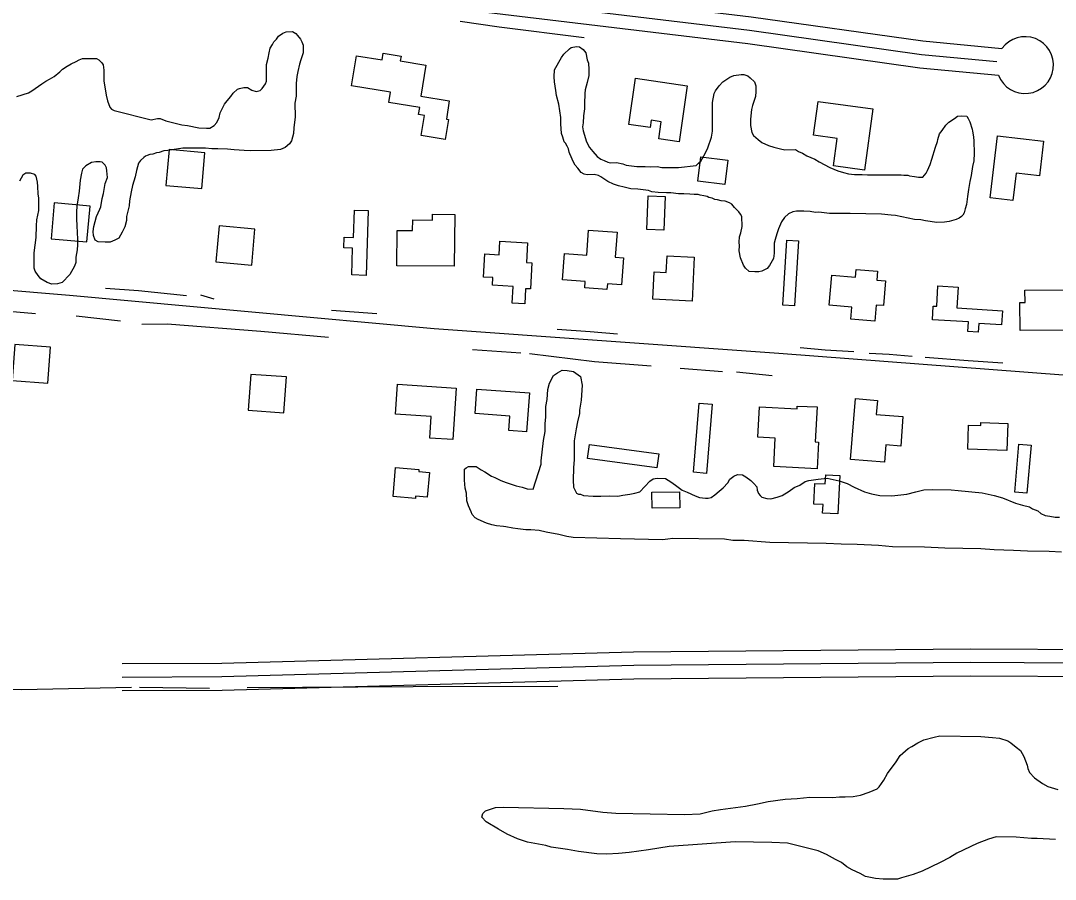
# Model space of a CAD drawing. Extents: x 3297735 to 3335592, y 670436 to 695807.
# Drawn here: x 3304997 to 3306147, y 677126 to 678081 of the extents above; entities that cross this region are included whole.
import ezdxf

# ---------------------------------------------------------------- set-up
doc = ezdxf.new("R2010")
doc.units = 0
for name, color, linetype in [('V-BLDG-OTLN', 7, 'Continuous'), ('V-ROAD-CNTR', 7, 'Continuous'), ('V-SITE-VEGE', 7, 'Continuous'), ('V-TOPO-SHOR', 7, 'Continuous')]:
    doc.layers.add(name, color=color, linetype=linetype)

msp = doc.modelspace()

# ---------------------------------------------------------------- linework, layer by layer
at = {"layer": 'V-BLDG-OTLN'}
for points in [[(3305446.8, 678031.5), (3305441.2, 677996.8), (3305472.9, 677991.6), (3305469.7, 677971.4), (3305472, 677971), (3305468.4, 677948.8), (3305441.8, 677953.2), (3305445.4, 677975.4), (3305438.8, 677976.5), (3305440.1, 677984.5), (3305405.9, 677990), (3305407.7, 678001.4), (3305364.4, 678008.5), (3305369.8, 678041.9), (3305398.3, 678037.3), (3305399.5, 678044.7), (3305419.3, 678041.5), (3305418.5, 678036.1)], [(3305680, 678016.8), (3305737.5, 678008.4), (3305728.5, 677946.3), (3305705.8, 677949.6), (3305708.6, 677968.5), (3305697.2, 677970.2), (3305696.1, 677962.2), (3305672.6, 677965.6)], [(3305883.1, 677991.2), (3305943.7, 677982.9), (3305934.3, 677914.8), (3305899.9, 677919.6), (3305904.1, 677949.9), (3305877.9, 677953.6)], [(3306074, 677883.9), (3306082.1, 677952.8), (3306133.3, 677946.8), (3306128.8, 677908.2), (3306102.9, 677911.2), (3306099.4, 677880.9)], [(3305158, 677897.6), (3305197.9, 677894.1), (3305201.4, 677933.9), (3305161.6, 677937.5)], [(3305752.5, 677929.5), (3305782.7, 677925.8), (3305779.3, 677898.7), (3305749.2, 677902.5)], [(3305692.6, 677848.7), (3305694.1, 677886.2), (3305713, 677885.4), (3305711.4, 677847.9)], [(3305030.3, 677838.4), (3305070.2, 677834.9), (3305073.7, 677874.7), (3305033.9, 677878.3)], [(3305382.7, 677869.8), (3305380.5, 677797.6), (3305364.5, 677798.1), (3305365.4, 677828), (3305355.9, 677828.3), (3305356.2, 677840.1), (3305366.6, 677839.8), (3305367.5, 677870.3)], [(3305479.1, 677865.4), (3305478.5, 677807.8), (3305414.6, 677808.4), (3305415, 677847.7), (3305432.2, 677847.5), (3305432.3, 677859.3), (3305454.3, 677859.1), (3305454.4, 677865.6)], [(3305213.5, 677812.8), (3305253.3, 677809.2), (3305256.8, 677849.1), (3305217, 677852.6)], [(3305601.1, 677822), (3305625.7, 677820.2), (3305627.8, 677847.9), (3305659.4, 677845.6), (3305657.3, 677817.8), (3305666.5, 677817.2), (3305664.3, 677787.3), (3305648.6, 677788.4), (3305648.1, 677782.1), (3305623.6, 677783.9), (3305624.1, 677790.8), (3305598.9, 677792.7)], [(3305544.1, 677785.3), (3305520.8, 677786.6), (3305521.3, 677795.2), (3305510.9, 677795.8), (3305512.3, 677821.5), (3305528.2, 677820.6), (3305529.1, 677835.6), (3305560, 677833.8), (3305558.7, 677812), (3305564.7, 677811.7), (3305563.1, 677782.6), (3305557.8, 677782.8), (3305556.9, 677766.2), (3305542.7, 677766.9)], [(3305861.1, 677836.1), (3305856.6, 677763.9), (3305843.7, 677764.7), (3305848.2, 677836.9)], [(3305745.1, 677818), (3305742.9, 677769.1), (3305699.2, 677771.1), (3305700.6, 677801.7), (3305714.1, 677801), (3305715, 677819.4)], [(3305898, 677798), (3305924.4, 677795.7), (3305925.2, 677804.3), (3305948.9, 677802.2), (3305948, 677792.5), (3305957.8, 677791.6), (3305955.4, 677764), (3305947.4, 677764.7), (3305945.9, 677746.8), (3305919.2, 677749.1), (3305920.3, 677762.3), (3305895, 677764.4)], [(3306050.1, 677745.9), (3306009.9, 677748.4), (3306010.8, 677763.6), (3306014.7, 677763.4), (3306016.1, 677786), (3306038.4, 677784.6), (3306036.9, 677761.6), (3306087.7, 677758.4), (3306086.7, 677742.8), (3306061.4, 677744.3), (3306060.8, 677734.5), (3306049.4, 677735.3)], [(3306161.8, 677736.9), (3306107.3, 677736.5), (3306107.1, 677767.5), (3306112.9, 677767.6), (3306112.8, 677781.2), (3306159.2, 677781.5), (3306159.3, 677766.7), (3306161.5, 677766.7)], [(3305029.8, 677717.8), (3304989.9, 677720.7), (3304987, 677680.8), (3305026.9, 677677.9)], [(3305292.1, 677684.7), (3305252.2, 677687.6), (3305249.3, 677647.8), (3305289.2, 677644.9)], [(3305415.4, 677676.8), (3305480.7, 677672.4), (3305476.9, 677615), (3305451.2, 677616.7), (3305452.8, 677640.6), (3305413.2, 677643.3)], [(3305503.6, 677671.1), (3305562, 677666.9), (3305558.9, 677623.8), (3305539.2, 677625.3), (3305540.3, 677641.2), (3305501.6, 677644)], [(3305744.3, 677578.8), (3305750.7, 677655.5), (3305765.3, 677654.3), (3305758.9, 677577.5)], [(3305919, 677593), (3305924.3, 677660.6), (3305948.8, 677658.7), (3305947.5, 677642.9), (3305977.2, 677640.6), (3305974.7, 677607.9), (3305958.2, 677609.2), (3305956.7, 677590.1)], [(3305817.6, 677651.5), (3305859.6, 677649.4), (3305859.7, 677652.4), (3305881.7, 677651.3), (3305879.7, 677612.4), (3305883.2, 677612.2), (3305881.7, 677582.7), (3305833.6, 677585.1), (3305835.2, 677616.8), (3305815.9, 677617.7)], [(3306092.5, 677602.8), (3306049.1, 677604.5), (3306050.1, 677631.1), (3306063.7, 677630.6), (3306063.8, 677634.1), (3306093.7, 677632.9)], [(3305628.7, 677609.6), (3305705.8, 677599.1), (3305703.7, 677583.6), (3305626.5, 677594.2)], [(3306119.6, 677608.8), (3306115, 677555.4), (3306101.4, 677556.5), (3306106, 677610)], [(3305410.5, 677551.7), (3305413.3, 677584.1), (3305439.1, 677581.8), (3305438.9, 677579.4), (3305451, 677578.4), (3305448.5, 677551.1), (3305435.5, 677552.2), (3305435.2, 677549.5)], [(3305907, 677575), (3305904.9, 677532.5), (3305887.9, 677533.3), (3305888.4, 677542.9), (3305878, 677543.4), (3305879.2, 677566.4), (3305890.8, 677565.8), (3305891.3, 677575.8)], [(3305698.2, 677556.7), (3305728.8, 677557.1), (3305729, 677539.1), (3305698.4, 677538.7)]]:
    msp.add_lwpolyline(points, close=True, dxfattribs=at)
at = {"layer": 'V-ROAD-CNTR'}
for points in [[(3303955.4, 678309.2), (3304243, 678265.4), (3304615.3, 678224), (3304944.4, 678177.4), (3305069.6, 678163.9), (3305438.4, 678114.7), (3305806.5, 678070.4), (3305997.6, 678043.4), (3306081.5, 678035.4)], [(3303953.1, 678294.4), (3304241.1, 678250.5), (3304613.5, 678209.1), (3304942.6, 678162.5), (3305067.8, 678149), (3305436.5, 678099.8), (3305804.6, 678055.6), (3305995.8, 678028.5), (3306083.4, 678020.2)], [(3305025.5, 678183.7), (3305071.4, 678178.8), (3305440.3, 678129.6), (3305808.5, 678085.3), (3305999.3, 678058.3), (3306087.2, 678050)], [(3303545.1, 677914.6), (3303870.5, 677877.9), (3304272.2, 677844.7), (3304634.5, 677810.5), (3305050.7, 677775.5), (3305456, 677738.6), (3305839.2, 677711.2), (3306393.6, 677669), (3306783.3, 677642.6), (3307197.1, 677611.5), (3307295.5, 677610.2)], [(3307033.2, 677386.9), (3307006.7, 677402.2), (3306943.9, 677398.5), (3306819.3, 677387.8), (3306681.8, 677381.4), (3306350.9, 677380.5), (3306052.2, 677382), (3305677.6, 677378.7), (3305220, 677366.1), (3305109.3, 677365.6)], [(3307037.5, 677367), (3307003.1, 677387), (3306945, 677383.5), (3306820.3, 677372.9), (3306682.2, 677366.4), (3306350.9, 677365.5), (3306052.3, 677367), (3305677.9, 677363.7), (3305220.3, 677351.1), (3305109.3, 677350.6)], [(3307017.3, 677361.4), (3306999.4, 677371.7), (3306946, 677368.6), (3306821.3, 677357.9), (3306682.5, 677351.4), (3306350.8, 677350.5), (3306052.3, 677352), (3305678.2, 677348.7), (3305220.5, 677336.1), (3305109.4, 677335.6)]]:
    msp.add_lwpolyline(points, dxfattribs=at)
msp.add_arc((3306112.9, 678031.5), 31.6, 201.0402, 144.3635, dxfattribs=at)
at = {"layer": 'V-SITE-VEGE'}
for points in [[(3304992.4, 677996.7), (3305005.1, 678000.7), (3305008.9, 678002.7), (3305020.1, 678010.6), (3305024.5, 678013.6), (3305028.4, 678016), (3305033.7, 678019), (3305040.1, 678024), (3305043, 678026.9), (3305048.3, 678030.4), (3305052.7, 678032.9), (3305058.1, 678035.4), (3305061.5, 678037.3), (3305065.4, 678038.8), (3305081, 678039), (3305083.5, 678037.5), (3305086.9, 678034.1), (3305088.4, 678031.7), (3305088.9, 678025.8), (3305089, 678014.1), (3305091.6, 677998), (3305093.1, 677991.7), (3305095.6, 677984.8), (3305097.6, 677982.4), (3305100.6, 677981), (3305141.7, 677970.5), (3305148.5, 677972.1), (3305151.5, 677972.1), (3305157.8, 677969.7), (3305175.5, 677965), (3305181.8, 677964.5), (3305194.6, 677961.7), (3305202.9, 677961.3), (3305206.8, 677961.3), (3305211.7, 677964.3), (3305214.6, 677967.7), (3305217, 677973.1), (3305218.4, 677978.5), (3305220.3, 677982), (3305223.2, 677987.9), (3305226.1, 677991.8), (3305230, 677996.7), (3305232.9, 678000.2), (3305237.7, 678004.6), (3305239.7, 678005.6), (3305244.6, 678006.6), (3305248.5, 678006.6), (3305253.4, 678003.8), (3305258.3, 678002.3), (3305262.7, 678003.3), (3305265.1, 678005.3), (3305268.5, 678010.7), (3305269.9, 678013.7), (3305269.8, 678032.2), (3305271.7, 678039.1), (3305272.6, 678045), (3305274, 678050.4), (3305276.4, 678054.3), (3305277.9, 678057.2), (3305280.8, 678060.2), (3305283.2, 678063.6), (3305288.1, 678067.1), (3305291.5, 678068.6), (3305298.8, 678068.7), (3305302.2, 678066.7), (3305304.2, 678064.3)], [(3305304.2, 678064.3), (3305307.7, 678060.4), (3305309.2, 678057.5), (3305310.7, 678053.6), (3305310.7, 678045.3), (3305307.9, 678037.5), (3305306.4, 678032.6), (3305304.5, 678024.2), (3305303.6, 678018.8), (3305302.7, 678011), (3305302.8, 677996.8), (3305301.4, 677989), (3305301.5, 677973.8), (3305300.2, 677961.6), (3305299.7, 677955.3), (3305297.4, 677947.4), (3305295.4, 677944), (3305290.6, 677940), (3305285.2, 677937.5), (3305275, 677936.5), (3305252, 677936.3), (3305245.1, 677936.7), (3305233.9, 677937.1), (3305226.6, 677938), (3305215.8, 677938.4), (3305209, 677938.4), (3305202.1, 677939.3), (3305176.7, 677939.1), (3305160.1, 677936.5), (3305155.7, 677936), (3305150.3, 677934.4), (3305147.4, 677933.9), (3305143.5, 677932.4), (3305140.1, 677931.9), (3305137.2, 677930.9), (3305135.2, 677930.4), (3305133.3, 677928.9), (3305129.9, 677925.5), (3305127.4, 677922.5), (3305125.1, 677914.2), (3305123.7, 677907.3), (3305120.8, 677897.5), (3305119.4, 677890.7), (3305117.5, 677880.4), (3305117.1, 677875), (3305114.3, 677863.2), (3305114.3, 677858.8), (3305112.4, 677851.5), (3305109.5, 677845.6), (3305105.7, 677839.2), (3305101.3, 677836.7), (3305095.9, 677834.7), (3305090.5, 677834.7), (3305082.7, 677835.1), (3305079.3, 677837), (3305077.3, 677841.9), (3305077.2, 677846.3), (3305077.7, 677852.2), (3305081, 677863), (3305084.4, 677871.3), (3305085.8, 677873.8)], [(3305607, 677932.9), (3305606, 677934.8), (3305605.4, 677938.3), (3305604, 677941.2), (3305602, 677944.6), (3305600.5, 677946), (3305599, 677951.4), (3305597.5, 677955.3), (3305596.9, 677966.1), (3305596.8, 677973.4), (3305594.8, 677988), (3305592.2, 677997.8), (3305591.2, 678003.2), (3305589.7, 678012.9), (3305589.6, 678018.3), (3305590, 678026.1), (3305597.7, 678039.9), (3305600.2, 678043.8), (3305606.5, 678049.7), (3305608.4, 678051.2), (3305614.3, 678052.3), (3305617.7, 678051.8), (3305621.6, 678048.9), (3305624.6, 678045), (3305626.1, 678037.2), (3305627.6, 678033.8)], [(3305627.6, 678033.8), (3305628.2, 678026.5), (3305628.2, 678020.1), (3305626.3, 678012.3), (3305624, 678003.9), (3305623.5, 678000), (3305623.1, 677988.3), (3305623.2, 677982.9), (3305622.2, 677975.1), (3305621.8, 677967.2), (3305620.9, 677962.8), (3305621.9, 677958.5), (3305625.4, 677946.3), (3305628.9, 677939.9), (3305632.4, 677935.6), (3305637.3, 677929.7), (3305641.2, 677926.8), (3305645.2, 677925.4), (3305649.1, 677923.5), (3305652, 677923), (3305658.9, 677923.1), (3305665.7, 677921.7), (3305669.6, 677920.2), (3305681.4, 677918.9), (3305690.7, 677918.9), (3305696.1, 677918.5), (3305703.9, 677918.6), (3305709.3, 677917.6), (3305727.8, 677917.8), (3305747.4, 677919.9), (3305749.8, 677922.4), (3305752.7, 677924.8), (3305757.5, 677933.2), (3305760.4, 677939.6), (3305764.2, 677951.3), (3305765.6, 677958.2), (3305765.4, 677990), (3305767.2, 677999.8), (3305768.7, 678002.7), (3305773, 678008.6), (3305776.9, 678013), (3305784.7, 678018), (3305789.1, 678020), (3305797.4, 678021), (3305800.3, 678021.1), (3305804.7, 678019.6), (3305807.2, 678017.2), (3305812.1, 678012.8), (3305813.6, 678008.5), (3305813.7, 678002.1), (3305813.2, 677996.7), (3305809.9, 677986.4), (3305808.9, 677982), (3305807.6, 677971.3), (3305807.6, 677964.4), (3305809.2, 677956.6), (3305811.1, 677953.2), (3305816.1, 677948.8), (3305820.5, 677945.5), (3305827.9, 677942.1), (3305833.7, 677940.2), (3305841.1, 677938.3), (3305846, 677937.4), (3305857.7, 677937.5), (3305861.2, 677935.5), (3305865.6, 677933.6), (3305870.5, 677930.7), (3305879.3, 677926.9), (3305884.2, 677924), (3305896, 677917.7), (3305904.9, 677913.9), (3305911.2, 677912), (3305916.6, 677910.6), (3305923.5, 677909.7), (3305931.8, 677909.7), (3305937.6, 677909.3), (3305975.3, 677909.6), (3305978.2, 677909.1), (3305982.6, 677909.2), (3305984.6, 677908.2), (3305990, 677907.8), (3305994.4, 677906.8), (3305999.3, 677906.9), (3306003.1, 677911.3), (3306004.6, 677914.2), (3306007.5, 677921.1), (3306009.4, 677927), (3306013.2, 677940.2), (3306015.6, 677946.6), (3306016, 677948.6), (3306017.9, 677954.9), (3306020.8, 677958.9), (3306024.7, 677964.8), (3306028.1, 677968.2), (3306034.4, 677972.2), (3306037.8, 677974.7), (3306042.7, 677975.2), (3306048.1, 677974.7), (3306049.6, 677972.3), (3306051.5, 677968.4), (3306054.1, 677960.1)], [(3306054.1, 677960.1), (3306054.6, 677958.2), (3306055.6, 677951.8), (3306056.1, 677946.9), (3306056.2, 677933.7), (3306055.8, 677924.9), (3306054.4, 677918.6), (3306053, 677908.8), (3306051.6, 677901.9), (3306050.2, 677893.1), (3306048.8, 677885.3), (3306047.9, 677876.5), (3306046.5, 677871.6), (3306045.1, 677867.2), (3306043.6, 677864.7), (3306042.2, 677863.2), (3306039.7, 677861.2), (3306036.3, 677859.8), (3306028.5, 677857.7), (3306023.2, 677856.7), (3306014.8, 677856.6), (3306002.1, 677858.5), (3305997.2, 677859.4), (3305989.9, 677859.9), (3305968.8, 677864.1), (3305963.9, 677864.5), (3305953.2, 677865.9), (3305918.4, 677866.6), (3305895.5, 677866.4), (3305883.7, 677867.8), (3305879.8, 677867.7), (3305873.9, 677868.7), (3305867.1, 677869.1), (3305858.8, 677869), (3305854.9, 677868.5), (3305850, 677866), (3305845.6, 677862.1), (3305842.3, 677857.1), (3305838.9, 677849.3), (3305837, 677843.9), (3305835.1, 677837.5), (3305834.1, 677833.6), (3305834.2, 677822.4), (3305833.3, 677816.5), (3305829, 677808.6), (3305826.1, 677805.2), (3305820.2, 677802.2), (3305816.8, 677801.7), (3305812.4, 677801.7), (3305806.1, 677802.1), (3305802.1, 677805.5), (3305800.1, 677808.9), (3305796.6, 677817.2), (3305795.1, 677825), (3305795.6, 677830.4), (3305795, 677834.7), (3305795.5, 677840.6), (3305796.9, 677845), (3305798.3, 677851.9), (3305798.2, 677863.1), (3305796.7, 677865.6), (3305794.7, 677868.5), (3305789.8, 677873.3), (3305786.9, 677876.7), (3305784.4, 677878.2), (3305779.5, 677880.1), (3305775.1, 677880.5), (3305771.2, 677881.5), (3305768.2, 677881.9), (3305765.3, 677883.4), (3305761.4, 677884.3), (3305759.4, 677885.3), (3305756, 677886.2), (3305751.6, 677886.7), (3305749.6, 677887.7), (3305745.2, 677887.6), (3305740.3, 677888.1), (3305733.5, 677888.5), (3305727.6, 677888.5), (3305719.3, 677889.4), (3305714.4, 677889.3), (3305705.1, 677889.7), (3305698.2, 677890.6), (3305694.3, 677892.1), (3305691.4, 677892.5), (3305682.6, 677893.4), (3305674.8, 677893.9), (3305667.4, 677895.8), (3305661, 677897.2), (3305655.6, 677899.1), (3305649.3, 677902), (3305641.4, 677907.3), (3305638.9, 677908.7), (3305634, 677909.7), (3305626.2, 677909.6), (3305622.8, 677910.1), (3305619.4, 677912), (3305615.9, 677916.8), (3305612.9, 677920.2), (3305610.9, 677923.6), (3305607, 677932.9)], [(3305085.8, 677873.8), (3305087.2, 677883.1), (3305088.6, 677888.9), (3305090.5, 677899.7), (3305092.9, 677906.6), (3305092.3, 677913.9), (3305091.8, 677917.3), (3305090.3, 677920.2), (3305088.8, 677921.7), (3305087.3, 677923.6), (3305084.9, 677924.1), (3305080, 677924.1), (3305075.1, 677923.1), (3305068.8, 677919.6), (3305065.4, 677915.6), (3305064, 677911.2), (3305062.6, 677903.4), (3305061.7, 677891.2), (3305060.3, 677883.8), (3305058.9, 677874.5), (3305058.5, 677868.2), (3305058.5, 677859.8), (3305059.1, 677853.5), (3305059.2, 677844.7), (3305059.7, 677838.8), (3305059.8, 677831.5), (3305059.3, 677826.1), (3305057.9, 677817.8), (3305058, 677811.9), (3305056.5, 677808), (3305051.2, 677798.7), (3305042.5, 677789.8), (3305037.6, 677788.3), (3305031.3, 677787.8), (3305025.9, 677789.7), (3305019, 677794), (3305016.1, 677797.4), (3305012.6, 677802.3), (3305011.6, 677805.7), (3305011.4, 677822.8), (3305012.8, 677831.1), (3305013.7, 677839.9), (3305014.1, 677852.6), (3305014.6, 677859.5), (3305016.9, 677869.8), (3305016.8, 677883.5), (3305015.8, 677888.3), (3305015.7, 677896.6), (3305015.2, 677901.5), (3305013.7, 677907.9), (3305012.2, 677909.8), (3305007.3, 677911.2), (3305002.4, 677911.2), (3304999, 677909.2), (3304995.1, 677902.3)], [(3305582.4, 677670.7), (3305584.2, 677677.9), (3305588.8, 677686.2), (3305593.3, 677689.4), (3305598.3, 677692.1), (3305603.9, 677692), (3305611.1, 677690.8), (3305618.7, 677685.1), (3305620.8, 677675.6), (3305619.4, 677659), (3305617.5, 677647.9), (3305617.5, 677644.1), (3305615.6, 677634.7), (3305613.8, 677626.9), (3305611.9, 677613.6), (3305611.6, 677593.1), (3305610.9, 677583.7), (3305610.6, 677569.8), (3305611, 677562.1), (3305614.2, 677555.4), (3305616.4, 677554.2), (3305618.7, 677554.2), (3305622, 677553), (3305633, 677552.2), (3305641.4, 677552.1), (3305650.8, 677552.5), (3305660.2, 677552.3), (3305665.8, 677553.3), (3305673.6, 677554.3), (3305679.1, 677555.3), (3305684.7, 677556.9), (3305696, 677568.9), (3305699.4, 677571.6), (3305703.8, 677572.1), (3305713.3, 677571.9), (3305719.3, 677567.9), (3305724.2, 677564.5), (3305731.9, 677558.8), (3305737.4, 677556.5), (3305746.2, 677552.5), (3305751.2, 677550.7), (3305757.8, 677550.1), (3305760.6, 677550), (3305763.9, 677550.5), (3305767.9, 677553.8), (3305772.9, 677557.6), (3305777.4, 677561.4), (3305782.5, 677566.8), (3305784.8, 677571.2), (3305789.3, 677574.5), (3305793.2, 677576.1), (3305798.8, 677576), (3305802.6, 677573.7), (3305808.1, 677569.7), (3305811.4, 677566.3), (3305814.6, 677562.4)], [(3306153.4, 677489.8), (3306139.6, 677490.6), (3306115.7, 677491), (3306100.2, 677491.9), (3306078.6, 677492.3), (3306063.6, 677493.6), (3306023.7, 677494.3), (3306001, 677495.3), (3305965.5, 677495.9), (3305950, 677497.3), (3305926.1, 677498.3), (3305908.4, 677498.6), (3305891.7, 677499.4), (3305829.1, 677500.5), (3305800.8, 677502.7), (3305788.1, 677502.9), (3305778.7, 677504.2), (3305721.5, 677505.2), (3305716, 677504.2), (3305709.9, 677503.7), (3305663.3, 677504.6), (3305610.6, 677506), (3305603.4, 677507.3), (3305594.6, 677509.7), (3305580.7, 677512.1), (3305573, 677513.9), (3305563.6, 677514.6), (3305558, 677514.7), (3305549.2, 677516), (3305543.7, 677516.7), (3305535.9, 677517.9), (3305533.1, 677518.5), (3305525.4, 677519.2), (3305520.4, 677520.4), (3305514.4, 677522.2), (3305505, 677526.2), (3305501.7, 677527.9), (3305498.4, 677531.9), (3305497.4, 677534.7), (3305494.2, 677541.4), (3305492.6, 677547), (3305492.2, 677555.3), (3305490.6, 677560.9), (3305489.7, 677569.8), (3305489.9, 677582), (3305491.6, 677583.6), (3305494.4, 677585.2), (3305502.7, 677585.1), (3305508.2, 677581.6), (3305512.6, 677579.3), (3305519.7, 677574.2), (3305523.6, 677573), (3305530.2, 677569.6), (3305536.2, 677567.3), (3305547.3, 677563.7), (3305553.9, 677562), (3305559.4, 677560.2), (3305566.1, 677560.1), (3305574.9, 677587.7), (3305574.9, 677591.6), (3305577.6, 677614.2), (3305579.4, 677624.2), (3305579.5, 677632.5), (3305580.2, 677640.3), (3305580.4, 677651.9), (3305581.7, 677659.7), (3305582.4, 677670.7)], [(3305814.6, 677562.4), (3305815.1, 677559), (3305816.7, 677555.1), (3305818.3, 677552.9), (3305820.5, 677551.2), (3305826, 677549.4), (3305830.5, 677549.3), (3305837.2, 677550.9), (3305842.8, 677553), (3305850.6, 677557.8), (3305856.2, 677561.6), (3305862.4, 677564.3), (3305868.5, 677568.6), (3305872.5, 677569.7), (3305883, 677571.1), (3305893, 677572.1), (3305906.3, 677569.1), (3305915.1, 677566.1), (3305922.8, 677562.1), (3305934.4, 677556.9), (3305942.1, 677554.6), (3305951.5, 677552.7), (3305964.8, 677552.5), (3305981.5, 677554.4), (3305991.5, 677557), (3306000.4, 677559.1), (3306010.4, 677559.5), (3306030.9, 677559.1), (3306038.7, 677558.4), (3306065.3, 677555.7), (3306078.5, 677552.7), (3306087.9, 677550.3), (3306102.2, 677544.5), (3306110, 677542.2), (3306117.7, 677540.4), (3306121, 677538.1), (3306127, 677535.8), (3306130.3, 677532.9), (3306135.3, 677530.6), (3306140.3, 677530), (3306146.3, 677528.8), (3306151.3, 677528.7)], [(3305950.8, 677228.8), (3305955.9, 677236.5), (3305959.9, 677243.6), (3305969.6, 677256.7), (3305974.1, 677263.9), (3305983.1, 677271.5), (3305987.1, 677273.6), (3305993.8, 677277.9), (3306000.5, 677281.2), (3306011.7, 677284.3), (3306018.3, 677285.8), (3306063.8, 677285), (3306076.6, 677283.7), (3306084.3, 677283), (3306093.7, 677280.1), (3306097, 677277.8), (3306103, 677273.2), (3306107.9, 677269.3), (3306111.7, 677262.6), (3306115.4, 677253.1), (3306115.9, 677249.2), (3306118, 677244.7), (3306123.5, 677239), (3306132.2, 677232.8), (3306138.3, 677229.4), (3306149.3, 677225.8)], [(3306146.7, 677170.4), (3306126.2, 677171.3), (3306120.1, 677171.4), (3306102.9, 677172.8), (3306080.7, 677173.2), (3306072.3, 677170.6), (3306059.5, 677165.8), (3306037.1, 677155.1), (3306029.3, 677150.3), (3306018.6, 677144.9), (3305998.5, 677135.3), (3305988.4, 677131.6), (3305975.6, 677127.9), (3305971.2, 677126.3), (3305955.1, 677126.1), (3305946.8, 677126.8), (3305935.7, 677129.2), (3305929.7, 677132.6), (3305920.9, 677136.7), (3305914.8, 677140.1), (3305908.8, 677144.6), (3305902.2, 677148.1), (3305892.3, 677153.8), (3305882.9, 677157.9), (3305848.7, 677166.2), (3305831.5, 677167.1), (3305790.5, 677167.8), (3305717.2, 677162.4), (3305694.4, 677159), (3305672.7, 677156), (3305661, 677154.6), (3305648.2, 677154.2), (3305637.1, 677154.4), (3305616.6, 677157), (3305604.5, 677159.4), (3305586.2, 677162), (3305580.2, 677163.7), (3305559.7, 677167.4), (3305548.7, 677171), (3305537.1, 677176.2), (3305527.8, 677181.9), (3305514, 677189.9), (3305509.1, 677195), (3305510.3, 677199.4), (3305513.2, 677202.1), (3305524.3, 677205.8), (3305533.2, 677206.2), (3305600.3, 677205), (3305618.6, 677204.1), (3305643.5, 677200.9), (3305657.9, 677199.5), (3305734.4, 677198.2), (3305751.6, 677199), (3305765, 677202.1), (3305774.5, 677203.6), (3305785.6, 677205.1), (3305802.3, 677207.5), (3305815.6, 677210.1), (3305827.3, 677212.6), (3305846.2, 677215.1), (3305859.6, 677216), (3305873.5, 677217.4), (3305899, 677216.9), (3305906.8, 677217.9), (3305912.8, 677217.8), (3305921.7, 677218.2), (3305930.1, 677219.7), (3305939.6, 677222.9), (3305948.5, 677226.6), (3305950.8, 677228.8)]]:
    msp.add_lwpolyline(points, dxfattribs=at)
at = {"layer": 'V-TOPO-SHOR'}
for p, q in [((3305211.6, 677771.2), (3305196.6, 677775.6)), ((3305013.2, 677754.9), (3304969.9, 677758.6)), ((3305392.4, 677754.8), (3305342.1, 677758.5)), ((3305107.5, 677746.7), (3305058.1, 677752.2)), ((3305552.3, 677711), (3305498.8, 677715)), ((3305776.6, 677690.5), (3305729.5, 677694.1)), ((3305831.8, 677686.1), (3305792.3, 677689.9)), ((3305206.4, 677338.1), (3305128.5, 677339.2))]:
    msp.add_line(p, q, dxfattribs=at)
for points in [[(3305622.9, 678061.8), (3305528.4, 678073.5), (3305485, 678080)], [(3305180.8, 677774.8), (3305127.6, 677780.5), (3305090.8, 677783)], [(3305338.5, 677728.5), (3305263.5, 677735.1), (3305159.3, 677743.4), (3305131.3, 677743.2)], [(3305660, 677732.4), (3305629.6, 677734.9), (3305592.7, 677737.5)], [(3305922.4, 677712.6), (3305890.6, 677714.6), (3305863, 677717)], [(3305697.2, 677696.7), (3305634.2, 677701.7), (3305562.1, 677710.3)], [(3305987.5, 677707.5), (3305961.8, 677709.5), (3305939.5, 677710.9)], [(3306088.1, 677699.9), (3306049.7, 677702.7), (3306001.8, 677706.5)], [(3305119.6, 677339.3), (3304997.5, 677336.7), (3304772.3, 677337.5)], [(3305593.6, 677340.4), (3305432.9, 677340), (3305248.1, 677338.9)]]:
    msp.add_lwpolyline(points, dxfattribs=at)

doc.saveas('drawing.dxf')
